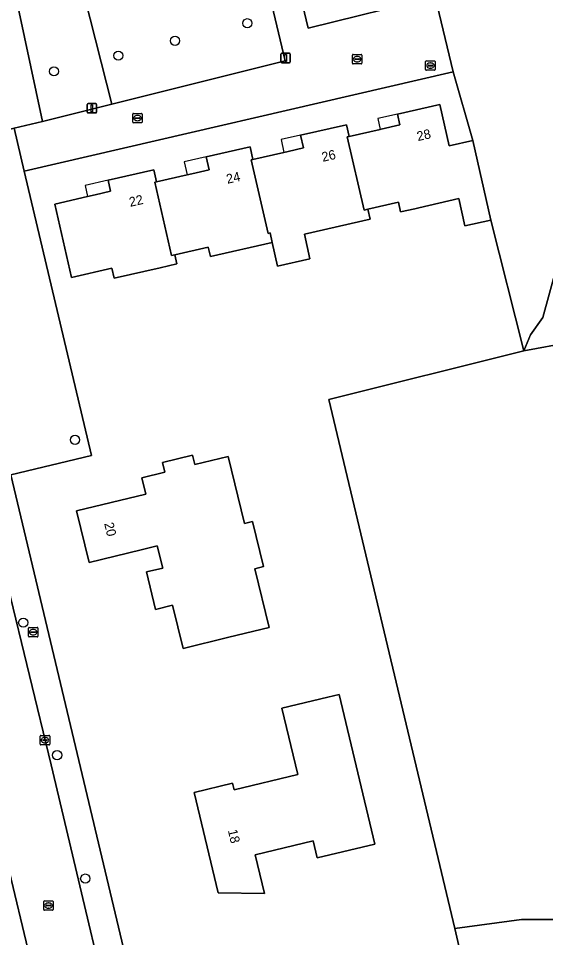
# Model space of a CAD drawing. Extents: x 162026 to 163502, y 387295 to 388169.
# Drawn here: x 163119.9 to 163175.8, y 387835.4 to 387932.8 of the extents above; entities that cross this region are included whole.
import ezdxf

# ---------------------------------------------------------------- set-up
doc = ezdxf.new("R2010")
doc.units = 0
for name, color, linetype in [('IMGEO_Boom', 7, 'Continuous'), ('IMGEO_Brandkraan', 7, 'Continuous'), ('IMGEO_Erf', 7, 'Continuous'), ('IMGEO_Grasland_overig', 7, 'Continuous'), ('IMGEO_Groenvoorziening', 7, 'Continuous'), ('IMGEO_Kolk', 7, 'Continuous'), ('IMGEO_Lichtmast', 7, 'Continuous'), ('IMGEO_Loofbos', 7, 'Continuous'), ('IMGEO_Pand', 7, 'Continuous'), ('IMGEO_Pand_nummerreeks', 7, 'Continuous'), ('IMGEO_Pand_overbouw', 7, 'Continuous'), ('IMGEO_Rijbaan_lokaal_open', 7, 'Continuous'), ('IMGEO_Rioolput', 7, 'Continuous'), ('IMGEO_Voetpad_open', 7, 'Continuous')]:
    doc.layers.add(name, color=color, linetype=linetype)

msp = doc.modelspace()

# ---------------------------------------------------------------- linework, layer by layer
at = {"layer": 'IMGEO_Boom'}
for centre in [(163144.188, 387932.302), (163136.52, 387930.443), (163130.507, 387928.869), (163123.679, 387927.203), (163125.913, 387888.137), (163120.418, 387868.756), (163124.011, 387854.708), (163126.997, 387841.622)]:
    msp.add_circle(centre, 0.489, dxfattribs=at)
at = {"layer": 'IMGEO_Brandkraan'}
for p, q in [((163163.11, 387927.386), (163163.11, 387928.238)), ((163163.185, 387928.312), (163164.037, 387928.312)), ((163163.369, 387927.806), (163163.369, 387927.818)), ((163163.807, 387927.769), (163163.409, 387927.769)), ((163163.412, 387927.855), (163163.81, 387927.855)), ((163163.621, 387927.532), (163163.596, 387927.532)), ((163163.598, 387928.092), (163163.623, 387928.092)), ((163163.853, 387927.818), (163163.853, 387927.806)), ((163164.111, 387928.238), (163164.111, 387927.386)), ((163164.037, 387927.312), (163163.185, 387927.312)), ((163120.969, 387867.32), (163120.969, 387868.172)), ((163121.044, 387868.246), (163121.896, 387868.246)), ((163121.457, 387868.026), (163121.482, 387868.026)), ((163121.97, 387868.172), (163121.97, 387867.32)), ((163121.896, 387867.246), (163121.044, 387867.246)), ((163121.228, 387867.74), (163121.228, 387867.752)), ((163121.666, 387867.703), (163121.268, 387867.703)), ((163121.271, 387867.789), (163121.669, 387867.789)), ((163121.48, 387867.466), (163121.455, 387867.466)), ((163121.712, 387867.752), (163121.712, 387867.74))]:
    msp.add_line(p, q, dxfattribs=at)
for points in [[(163163.11, 387927.386), (163163.11, 387928.238)], [(163163.185, 387928.312), (163164.037, 387928.312)], [(163164.111, 387928.238), (163164.111, 387927.386)], [(163164.037, 387927.312), (163163.185, 387927.312)], [(163120.969, 387867.32), (163120.969, 387868.172)], [(163121.044, 387868.246), (163121.896, 387868.246)], [(163121.97, 387868.172), (163121.97, 387867.32)], [(163121.896, 387867.246), (163121.044, 387867.246)]]:
    msp.add_lwpolyline(points, dxfattribs=at)
for centre, radius, start, end in [((163163.187, 387928.236), 0.0765, 91.55205, 178.44795), ((163163.187, 387928.236), 0.0765, 91.55205, 178.44795), ((163163.187, 387927.388), 0.0765, 181.55205, 268.44795), ((163163.187, 387927.388), 0.0765, 181.55205, 268.44795), ((163163.409, 387927.815), 0.0403, 85.87752, 175.75265), ((163163.406, 387927.805), 0.0366, 178.93798, 274.71019), ((163163.81, 387927.812), 0.043, 264.86636, 352.45326), ((163163.814, 387927.817), 0.0386, 1.73085, 96.63898), ((163164.035, 387928.236), 0.0765, 1.55205, 88.44795), ((163164.035, 387928.236), 0.0765, 1.55205, 88.44795), ((163164.035, 387927.388), 0.0765, 271.55205, 358.44795), ((163164.035, 387927.388), 0.0765, 271.55205, 358.44795), ((163121.046, 387868.17), 0.0765, 91.55205, 178.44795), ((163121.046, 387868.17), 0.0765, 91.55205, 178.44795), ((163121.894, 387868.17), 0.0765, 1.55205, 88.44795), ((163121.894, 387868.17), 0.0765, 1.55205, 88.44795), ((163121.046, 387867.322), 0.0765, 181.55205, 268.44795), ((163121.046, 387867.322), 0.0765, 181.55205, 268.44795), ((163121.268, 387867.749), 0.0403, 85.87752, 175.75265), ((163121.265, 387867.739), 0.0366, 178.93798, 274.71019), ((163121.669, 387867.746), 0.043, 264.86636, 352.45326), ((163121.673, 387867.751), 0.0386, 1.73085, 96.63898), ((163121.894, 387867.322), 0.0765, 271.55205, 358.44795), ((163121.894, 387867.322), 0.0765, 271.55205, 358.44795)]:
    msp.add_arc(centre, radius, start, end, dxfattribs=at)
for centre, major_axis, ratio, start_param, end_param in [((163163.597, 387927.812), (-0.387, 0.002), 0.722429, 4.712389, 7.853982), ((163163.622, 387927.812), (-0.39, 0.002), 0.717154, 1.570796, 4.712389), ((163121.456, 387867.746), (-0.387, 0.002), 0.722429, 4.712389, 7.853982), ((163121.481, 387867.746), (-0.39, 0.002), 0.717154, 1.570796, 4.712389)]:
    msp.add_ellipse(centre, major_axis=major_axis, ratio=ratio, start_param=start_param, end_param=end_param, dxfattribs=at)
at = {"layer": 'IMGEO_Erf'}
for points in [[(163117.36, 387945.614), (163071.72, 387934.977), (163076.092, 387916.046), (163076.338, 387914.98), (163076.416, 387914.632), (163077.193, 387911.149), (163119.437, 387921.166), (163122.45, 387921.881)], [(163137.378, 387866.022), (163136.27, 387870.596), (163134.465, 387870.159), (163133.504, 387874.128), (163135.214, 387874.542), (163134.641, 387876.903), (163132.932, 387876.489), (163127.4, 387875.149), (163126.081, 387880.593), (163133.427, 387882.373), (163133.008, 387884.105), (163135.437, 387884.694), (163135.183, 387885.741), (163138.369, 387886.513), (163138.613, 387885.506), (163142.162, 387886.366), (163143.881, 387879.272), (163144.731, 387879.478), (163145.891, 387874.695), (163144.997, 387874.478), (163146.51, 387868.235), (163142.238, 387867.2)], [(163152.729, 387860.849), (163153.924, 387861.134), (163157.706, 387845.287), (163151.618, 387843.834), (163151.19, 387845.628), (163145.028, 387844.157), (163146.009, 387840.049), (163141.109, 387840.098), (163138.565, 387850.757), (163142.618, 387851.724), (163142.78, 387851.046), (163149.542, 387852.66), (163147.865, 387859.689)]]:
    msp.add_lwpolyline(points, close=True, dxfattribs=at)
msp.add_lwpolyline([(163166.755, 387834.017), (163166.203, 387836.333), (163152.825, 387892.42), (163173.536, 387897.567), (163170.027, 387911.441), (163167.281, 387910.815), (163166.622, 387913.708), (163162.385, 387912.741), (163161.952, 387912.642), (163160.457, 387912.301), (163160.225, 387913.32), (163156.992, 387912.583), (163157.228, 387911.548), (163150.242, 387909.956), (163150.838, 387907.336), (163147.409, 387906.556), (163146.837, 387909.07), (163140.272, 387907.575), (163140.048, 387908.56), (163136.498, 387907.751), (163136.718, 387906.786), (163134.934, 387906.38), (163130.058, 387905.269), (163129.818, 387906.321), (163125.527, 387905.344), (163123.751, 387913.138), (163127.241, 387913.933), (163128.065, 387914.121), (163129.686, 387914.49), (163129.42, 387915.66), (163134.281, 387916.768), (163134.572, 387915.492), (163137.814, 387916.23), (163138.317, 387916.345), (163140.141, 387916.76), (163139.829, 387918.127), (163144.488, 387919.188), (163144.791, 387917.858), (163148.075, 387918.606), (163148.537, 387918.711), (163150.159, 387919.081), (163149.85, 387920.437), (163154.711, 387921.544), (163154.995, 387920.299), (163158.295, 387921.051), (163158.395, 387921.074), (163160.381, 387921.526), (163160.12, 387922.67), (163164.617, 387923.695), (163165.617, 387919.308), (163168.104, 387919.875), (163166.026, 387927.165), (163120.517, 387916.635), (163127.66, 387886.486), (163119.098, 387884.421), (163136.842, 387809.895)], dxfattribs=at)
at = {"layer": 'IMGEO_Grasland_overig'}
msp.add_lwpolyline([(163181.187, 387877.804), (163181.903, 387887.881), (163183.518, 387899.415), (163173.536, 387897.567), (163152.825, 387892.42), (163166.203, 387836.333), (163173.278, 387837.27), (163181.958, 387837.275), (163180.812, 387845.085), (163180.334, 387852.313), (163180.591, 387866.05)], close=True, dxfattribs=at)
at = {"layer": 'IMGEO_Groenvoorziening'}
for points in [[(163192.97, 387949.625), (163193.22, 387951.444), (163193.258, 387952.998), (163188.151, 387960.984), (163187.556, 387958.887), (163180.125, 387932.707), (163180.805, 387920.328), (163175.558, 387901.115), (163174.239, 387899.277), (163173.536, 387897.567), (163183.518, 387899.415), (163183.581, 387899.863), (163189.579, 387932.22)], [(163071.72, 387934.977), (163117.36, 387945.614), (163122.45, 387921.881), (163129.826, 387923.728), (163122.355, 387953.142), (163064.303, 387939.601), (163061.574, 387931.942), (163061.066, 387930.435), (163076.092, 387916.046)]]:
    msp.add_lwpolyline(points, close=True, dxfattribs=at)
msp.add_lwpolyline([(163139.405, 387957.08), (163122.355, 387953.142), (163129.826, 387923.728), (163148.192, 387928.328), (163143.208, 387949.285)], dxfattribs=at)
at = {"layer": 'IMGEO_Kolk'}
for p, q in [((163155.339, 387928.068), (163155.339, 387928.92)), ((163155.414, 387928.994), (163156.266, 387928.994)), ((163155.598, 387928.488), (163155.598, 387928.5)), ((163156.036, 387928.451), (163155.638, 387928.451)), ((163155.641, 387928.537), (163156.039, 387928.537)), ((163155.827, 387928.774), (163155.852, 387928.774)), ((163156.082, 387928.5), (163156.082, 387928.488)), ((163156.34, 387928.92), (163156.34, 387928.068)), ((163156.266, 387927.994), (163155.414, 387927.994)), ((163155.85, 387928.214), (163155.825, 387928.214)), ((163132.037, 387921.823), (163132.037, 387922.675)), ((163132.112, 387922.749), (163132.964, 387922.749)), ((163132.525, 387922.529), (163132.55, 387922.529)), ((163133.038, 387922.675), (163133.038, 387921.823)), ((163132.964, 387921.749), (163132.112, 387921.749)), ((163132.296, 387922.243), (163132.296, 387922.255)), ((163132.734, 387922.206), (163132.336, 387922.206)), ((163132.339, 387922.292), (163132.737, 387922.292)), ((163132.548, 387921.969), (163132.523, 387921.969)), ((163132.78, 387922.255), (163132.78, 387922.243)), ((163122.222, 387855.871), (163122.222, 387856.723)), ((163122.297, 387856.797), (163123.149, 387856.797)), ((163122.481, 387856.291), (163122.481, 387856.303)), ((163122.919, 387856.254), (163122.521, 387856.254)), ((163122.524, 387856.34), (163122.922, 387856.34)), ((163122.71, 387856.577), (163122.735, 387856.577)), ((163122.965, 387856.303), (163122.965, 387856.291)), ((163123.223, 387856.723), (163123.223, 387855.871)), ((163123.149, 387855.797), (163122.297, 387855.797)), ((163122.733, 387856.017), (163122.708, 387856.017))]:
    msp.add_line(p, q, dxfattribs=at)
for points in [[(163155.339, 387928.068), (163155.339, 387928.92)], [(163155.414, 387928.994), (163156.266, 387928.994)], [(163156.34, 387928.92), (163156.34, 387928.068)], [(163156.266, 387927.994), (163155.414, 387927.994)], [(163132.037, 387921.823), (163132.037, 387922.675)], [(163132.112, 387922.749), (163132.964, 387922.749)], [(163133.038, 387922.675), (163133.038, 387921.823)], [(163132.964, 387921.749), (163132.112, 387921.749)], [(163122.222, 387855.871), (163122.222, 387856.723)], [(163122.297, 387856.797), (163123.149, 387856.797)], [(163123.223, 387856.723), (163123.223, 387855.871)], [(163123.149, 387855.797), (163122.297, 387855.797)]]:
    msp.add_lwpolyline(points, dxfattribs=at)
for centre, radius, start, end in [((163155.416, 387928.918), 0.0765, 91.55205, 178.44795), ((163155.416, 387928.918), 0.0765, 91.55205, 178.44795), ((163155.638, 387928.497), 0.0403, 85.87752, 175.75265), ((163155.635, 387928.487), 0.0366, 178.93798, 274.71019), ((163156.039, 387928.494), 0.043, 264.86636, 352.45326), ((163156.043, 387928.499), 0.0386, 1.73085, 96.63898), ((163156.264, 387928.918), 0.0765, 1.55205, 88.44795), ((163156.264, 387928.918), 0.0765, 1.55205, 88.44795), ((163155.416, 387928.07), 0.0765, 181.55205, 268.44795), ((163155.416, 387928.07), 0.0765, 181.55205, 268.44795), ((163156.264, 387928.07), 0.0765, 271.55205, 358.44795), ((163156.264, 387928.07), 0.0765, 271.55205, 358.44795), ((163132.114, 387922.673), 0.0765, 91.55205, 178.44795), ((163132.114, 387922.673), 0.0765, 91.55205, 178.44795), ((163132.962, 387922.673), 0.0765, 1.55205, 88.44795), ((163132.962, 387922.673), 0.0765, 1.55205, 88.44795), ((163132.114, 387921.825), 0.0765, 181.55205, 268.44795), ((163132.114, 387921.825), 0.0765, 181.55205, 268.44795), ((163132.336, 387922.252), 0.0403, 85.87752, 175.75265), ((163132.333, 387922.242), 0.0366, 178.93798, 274.71019), ((163132.737, 387922.249), 0.043, 264.86636, 352.45326), ((163132.741, 387922.254), 0.0386, 1.73085, 96.63898), ((163132.962, 387921.825), 0.0765, 271.55205, 358.44795), ((163132.962, 387921.825), 0.0765, 271.55205, 358.44795), ((163122.299, 387856.721), 0.0765, 91.55205, 178.44795), ((163122.299, 387856.721), 0.0765, 91.55205, 178.44795), ((163122.521, 387856.3), 0.0403, 85.87752, 175.75265), ((163122.518, 387856.29), 0.0366, 178.93798, 274.71019), ((163122.922, 387856.297), 0.043, 264.86636, 352.45326), ((163122.926, 387856.302), 0.0386, 1.73085, 96.63898), ((163123.147, 387856.721), 0.0765, 1.55205, 88.44795), ((163123.147, 387856.721), 0.0765, 1.55205, 88.44795), ((163122.299, 387855.873), 0.0765, 181.55205, 268.44795), ((163122.299, 387855.873), 0.0765, 181.55205, 268.44795), ((163123.147, 387855.873), 0.0765, 271.55205, 358.44795), ((163123.147, 387855.873), 0.0765, 271.55205, 358.44795)]:
    msp.add_arc(centre, radius, start, end, dxfattribs=at)
for centre, major_axis, ratio, start_param, end_param in [((163155.826, 387928.494), (-0.387, 0.002), 0.722429, 4.712389, 7.853982), ((163155.851, 387928.494), (-0.39, 0.002), 0.717154, 1.570796, 4.712389), ((163132.524, 387922.249), (-0.387, 0.002), 0.722429, 4.712389, 7.853982), ((163132.549, 387922.249), (-0.39, 0.002), 0.717154, 1.570796, 4.712389), ((163122.709, 387856.297), (-0.387, 0.002), 0.722429, 4.712389, 7.853982), ((163122.734, 387856.297), (-0.39, 0.002), 0.717154, 1.570796, 4.712389)]:
    msp.add_ellipse(centre, major_axis=major_axis, ratio=ratio, start_param=start_param, end_param=end_param, dxfattribs=at)
at = {"layer": 'IMGEO_Lichtmast'}
for p, q in [((163147.762, 387928.217), (163147.762, 387929.017)), ((163147.762, 387929.017), (163147.762, 387928.217)), ((163147.862, 387929.117), (163148.652, 387929.117)), ((163148.652, 387929.117), (163147.862, 387929.117)), ((163148.752, 387929.017), (163148.752, 387928.217)), ((163148.752, 387928.217), (163148.752, 387929.017)), ((163148.652, 387928.117), (163147.862, 387928.117)), ((163147.862, 387928.117), (163148.652, 387928.117)), ((163127.211, 387922.888), (163127.211, 387923.688)), ((163127.211, 387923.688), (163127.211, 387922.888)), ((163127.311, 387923.788), (163128.101, 387923.788)), ((163128.101, 387923.788), (163127.311, 387923.788)), ((163128.201, 387923.688), (163128.201, 387922.888)), ((163128.201, 387922.888), (163128.201, 387923.688)), ((163128.101, 387922.788), (163127.311, 387922.788)), ((163127.311, 387922.788), (163128.101, 387922.788))]:
    msp.add_line(p, q, dxfattribs=at)
for points in [[(163148.182, 387928.992), (163148.332, 387928.992), (163148.332, 387928.242), (163148.182, 387928.242), (163148.182, 387928.992)], [(163127.631, 387923.663), (163127.781, 387923.663), (163127.781, 387922.913), (163127.631, 387922.913), (163127.631, 387923.663)]]:
    msp.add_lwpolyline(points, dxfattribs=at)
for centre, start, end in [((163147.862, 387929.017), 90, 180), ((163147.862, 387929.017), 90, 180), ((163148.652, 387929.017), 0, 90), ((163148.652, 387929.017), 360, 90), ((163147.862, 387928.217), 180, 270), ((163147.862, 387928.217), 180, 270), ((163148.652, 387928.217), 270, 0), ((163148.652, 387928.217), 270, 0), ((163127.311, 387923.688), 90, 180), ((163127.311, 387923.688), 90, 180), ((163128.101, 387923.688), 0, 90), ((163128.101, 387923.688), 360, 90), ((163127.311, 387922.888), 180, 270), ((163127.311, 387922.888), 180, 270), ((163128.101, 387922.888), 270, 0), ((163128.101, 387922.888), 270, 0)]:
    msp.add_arc(centre, 0.1, start, end, dxfattribs=at)
at = {"layer": 'IMGEO_Loofbos'}
for points in [[(163145.911, 387951.779), (163146.285, 387949.997), (163150.644, 387931.792), (163164.114, 387935.14), (163166.026, 387927.165), (163168.104, 387919.875), (163170.027, 387911.441), (163173.536, 387897.567), (163174.239, 387899.277), (163175.558, 387901.115), (163180.805, 387920.328), (163180.125, 387932.707), (163187.556, 387958.887), (163180.328, 387957.92), (163177.843, 387957.446), (163167.148, 387954.859), (163169.01, 387947.589), (163150.738, 387943.661), (163148.555, 387952.419)], [(163181.958, 387837.275), (163173.278, 387837.27), (163166.203, 387836.333), (163166.755, 387834.017), (163183.859, 387824.318), (163183.098, 387829.507)]]:
    msp.add_lwpolyline(points, close=True, dxfattribs=at)
at = {"layer": 'IMGEO_Pand'}
for points in [[(163168.104, 387919.875), (163165.617, 387919.308), (163164.617, 387923.695), (163160.12, 387922.67), (163160.381, 387921.526), (163158.395, 387921.074), (163158.295, 387921.051), (163154.995, 387920.299), (163154.8, 387920.256), (163156.595, 387912.489), (163156.992, 387912.583), (163160.225, 387913.32), (163160.457, 387912.301), (163161.952, 387912.642), (163162.385, 387912.741), (163166.622, 387913.708), (163167.281, 387910.815), (163170.027, 387911.441)], [(163154.8, 387920.256), (163154.995, 387920.299), (163154.711, 387921.544), (163149.85, 387920.437), (163150.159, 387919.081), (163148.537, 387918.711), (163148.075, 387918.606), (163144.791, 387917.858), (163144.595, 387917.816), (163146.387, 387910.017), (163146.61, 387910.068), (163146.837, 387909.07), (163147.409, 387906.556), (163150.838, 387907.336), (163150.242, 387909.956), (163157.228, 387911.548), (163156.992, 387912.583), (163156.595, 387912.489)], [(163144.595, 387917.816), (163144.791, 387917.858), (163144.488, 387919.188), (163139.829, 387918.127), (163140.141, 387916.76), (163138.317, 387916.345), (163137.814, 387916.23), (163134.572, 387915.492), (163134.375, 387915.446), (163136.158, 387907.688), (163136.498, 387907.751), (163140.048, 387908.56), (163140.272, 387907.575), (163146.837, 387909.07), (163146.61, 387910.068), (163146.387, 387910.017)], [(163134.375, 387915.446), (163134.572, 387915.492), (163134.281, 387916.768), (163129.42, 387915.66), (163129.686, 387914.49), (163128.065, 387914.121), (163127.241, 387913.933), (163123.751, 387913.138), (163125.527, 387905.344), (163129.818, 387906.321), (163130.058, 387905.269), (163134.934, 387906.38), (163136.718, 387906.786), (163136.498, 387907.751), (163136.158, 387907.688)], [(163138.369, 387886.513), (163135.183, 387885.741), (163135.437, 387884.694), (163133.008, 387884.105), (163133.427, 387882.373), (163126.081, 387880.593), (163127.4, 387875.149), (163132.932, 387876.489), (163134.641, 387876.903), (163135.214, 387874.542), (163133.504, 387874.128), (163134.465, 387870.159), (163136.27, 387870.596), (163137.378, 387866.022), (163142.238, 387867.2), (163146.51, 387868.235), (163144.997, 387874.478), (163145.891, 387874.695), (163144.731, 387879.478), (163143.881, 387879.272), (163142.162, 387886.366), (163138.613, 387885.506)], [(163146.009, 387840.049), (163145.028, 387844.157), (163151.19, 387845.628), (163151.618, 387843.834), (163157.706, 387845.287), (163153.924, 387861.134), (163152.729, 387860.849), (163147.865, 387859.689), (163149.542, 387852.66), (163142.78, 387851.046), (163142.618, 387851.724), (163138.565, 387850.757), (163141.109, 387840.098)]]:
    msp.add_lwpolyline(points, close=True, dxfattribs=at)
at = {"layer": 'IMGEO_Pand_overbouw'}
for points in [[(163160.12, 387922.67), (163158.034, 387922.194), (163158.295, 387921.051), (163158.395, 387921.074), (163160.381, 387921.526)], [(163149.85, 387920.437), (163147.766, 387919.962), (163148.075, 387918.606), (163148.537, 387918.711), (163150.159, 387919.081)], [(163139.829, 387918.127), (163137.503, 387917.597), (163137.814, 387916.23), (163138.317, 387916.345), (163140.141, 387916.76)], [(163129.42, 387915.66), (163126.974, 387915.102), (163127.241, 387913.933), (163128.065, 387914.121), (163129.686, 387914.49)]]:
    msp.add_lwpolyline(points, close=True, dxfattribs=at)
at = {"layer": 'IMGEO_Rijbaan_lokaal_open'}
for points in [[(163133.911, 387809.197), (163131.803, 387818.15), (163130.919, 387821.905), (163124.521, 387848.92), (163123.367, 387853.675), (163118.765, 387872.632), (163117.335, 387878.524)], [(163112.585, 387868.725), (163117.591, 387848.044), (163118.544, 387844.065), (163121.334, 387832.421), (163122.929, 387825.761), (163126.811, 387808.9)]]:
    msp.add_lwpolyline(points, dxfattribs=at)
at = {"layer": 'IMGEO_Rioolput'}
for p, q in [((163122.585, 387838.336), (163122.585, 387839.188)), ((163122.66, 387839.262), (163123.512, 387839.262)), ((163122.844, 387838.756), (163122.844, 387838.768)), ((163123.282, 387838.719), (163122.884, 387838.719)), ((163122.887, 387838.805), (163123.285, 387838.805)), ((163123.073, 387839.042), (163123.098, 387839.042)), ((163123.328, 387838.768), (163123.328, 387838.756)), ((163123.586, 387839.188), (163123.586, 387838.336)), ((163123.512, 387838.262), (163122.66, 387838.262)), ((163123.096, 387838.482), (163123.071, 387838.482))]:
    msp.add_line(p, q, dxfattribs=at)
for points in [[(163122.585, 387838.336), (163122.585, 387839.188)], [(163122.66, 387839.262), (163123.512, 387839.262)], [(163123.586, 387839.188), (163123.586, 387838.336)], [(163123.512, 387838.262), (163122.66, 387838.262)]]:
    msp.add_lwpolyline(points, dxfattribs=at)
for centre, radius, start, end in [((163122.662, 387839.186), 0.0765, 91.55205, 178.44795), ((163122.662, 387839.186), 0.0765, 91.55205, 178.44795), ((163122.884, 387838.765), 0.0403, 85.87752, 175.75265), ((163122.881, 387838.755), 0.0366, 178.93798, 274.71019), ((163123.285, 387838.762), 0.043, 264.86636, 352.45326), ((163123.289, 387838.767), 0.0386, 1.73085, 96.63898), ((163123.51, 387839.186), 0.0765, 1.55205, 88.44795), ((163123.51, 387839.186), 0.0765, 1.55205, 88.44795), ((163122.662, 387838.338), 0.0765, 181.55205, 268.44795), ((163122.662, 387838.338), 0.0765, 181.55205, 268.44795), ((163123.51, 387838.338), 0.0765, 271.55205, 358.44795), ((163123.51, 387838.338), 0.0765, 271.55205, 358.44795)]:
    msp.add_arc(centre, radius, start, end, dxfattribs=at)
for centre, major_axis, ratio, start_param, end_param in [((163123.072, 387838.762), (-0.387, 0.002), 0.722429, 4.712389, 7.853982), ((163123.097, 387838.762), (-0.39, 0.002), 0.717154, 1.570796, 4.712389)]:
    msp.add_ellipse(centre, major_axis=major_axis, ratio=ratio, start_param=start_param, end_param=end_param, dxfattribs=at)
at = {"layer": 'IMGEO_Voetpad_open'}
for points in [[(163166.026, 387927.165), (163164.114, 387935.14), (163150.644, 387931.792), (163146.285, 387949.997), (163143.208, 387949.285), (163148.192, 387928.328), (163129.826, 387923.728), (163122.45, 387921.881), (163119.437, 387921.166), (163120.517, 387916.635)], [(163119.098, 387884.421), (163116.089, 387883.657), (163117.335, 387878.524), (163118.765, 387872.632), (163123.367, 387853.675), (163124.521, 387848.92), (163130.919, 387821.905), (163131.803, 387818.15), (163133.911, 387809.197), (163136.842, 387809.895)]]:
    msp.add_lwpolyline(points, close=True, dxfattribs=at)
for points in [[(163120.517, 387916.635), (163119.437, 387921.166), (163077.193, 387911.149), (163075.15, 387910.665), (163082.173, 387880.728)], [(163115.476, 387886.184), (163116.089, 387883.657), (163119.098, 387884.421), (163127.66, 387886.486), (163120.517, 387916.635)], [(163121.334, 387832.421), (163118.544, 387844.065), (163117.591, 387848.044), (163112.585, 387868.725)]]:
    msp.add_lwpolyline(points, dxfattribs=at)

# ---------------------------------------------------------------- texts
at = {"layer": 'IMGEO_Pand_nummerreeks'}
for s, rotation, p in [('28', 12.83998, (163162.295, 387919.802)), ('26', 12.82853, (163152.203, 387917.608)), ('24', 12.82853, (163142.081, 387915.275)), ('22', 12.83998, (163131.771, 387912.832)), ('20', 283.61946, (163128.996, 387879.264)), ('18', 283.42374, (163142.119, 387846.725))]:
    msp.add_text(s, height=1, rotation=rotation, dxfattribs=at).set_placement(p)

doc.saveas('drawing.dxf')
